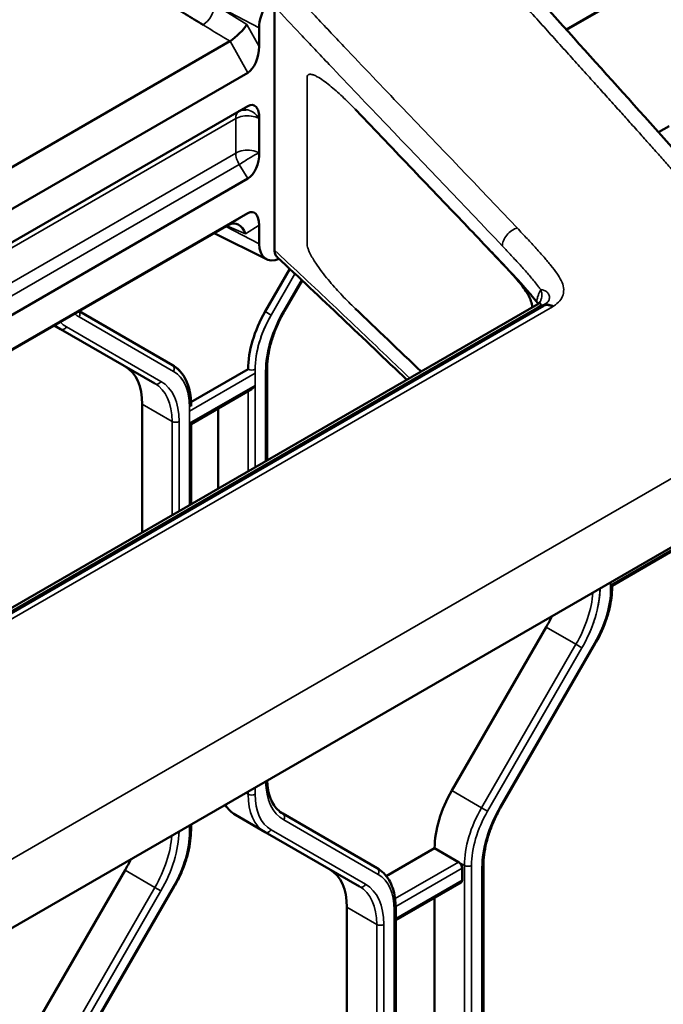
# Model space of a CAD drawing. Header units: millimetres. Extents: x 0 to 14369, y -869 to 2970.
# Tile 524 of 656: x 3753 to 3792, y 1262 to 1322. Entities that reach past the tile are written whole.
import ezdxf

# ---------------------------------------------------------------- set-up
doc = ezdxf.new("R2010")
doc.units = ezdxf.units.MM
doc.header["$LTSCALE"] = 10
doc.layers.add('Sichtbar (ISO)', color=7, linetype='Continuous', lineweight=50)
doc.layers.add('Sichtbar schmal (ISO)', color=7, linetype='Continuous', lineweight=35)

msp = doc.modelspace()

# ---------------------------------------------------------------- linework, layer by layer
at = {"layer": 'Sichtbar (ISO)'}
for p, q in [((3860.674, 1364.031), (3786.09, 1320.97)), ((3859.594, 1363.366), (3786.115, 1320.943)), ((3768.458, 1322.392), (3768.458, 1307.654)), ((3767.532, 1319.941), (3767.532, 1321.068)), ((3742.273, 1306.692), (3765.764, 1320.255)), ((3765.769, 1320.257), (3765.773, 1320.259)), ((3742.16, 1304.096), (3766.852, 1318.352)), ((3731.735, 1296.063), (3766.85, 1316.337)), ((3767.531, 1313.5), (3767.531, 1315.574)), ((3764.996, 1315.267), (3764.996, 1315.266)), ((3792.316, 1315.12), (3791.68, 1314.752)), ((3766.85, 1311.948), (3731.735, 1291.674)), ((3766.851, 1309.862), (3742.672, 1295.903)), ((3742.672, 1295.861), (3765.706, 1309.16)), ((3765.71, 1309.159), (3765.708, 1309.16)), ((3765.945, 1309.306), (3765.945, 1309.306)), ((3767.532, 1308.004), (3767.532, 1309.126)), ((3767.984, 1307.068), (3764.807, 1308.641)), ((3769.385, 1306.486), (3767.896, 1303.907)), ((3769.067, 1303.949), (3770.129, 1305.789)), ((3769.067, 1303.949), (3770.129, 1305.789)), ((3784.386, 1304.363), (3713.072, 1263.19)), ((3714.002, 1263.432), (3784.718, 1304.26)), ((3784.391, 1304.136), (3784.391, 1304.136)), ((3784.705, 1304.252), (3784.726, 1304.267)), ((3762.29, 1300.67), (3756.646, 1303.929)), ((3762.29, 1300.67), (3756.646, 1303.929)), ((3755.146, 1303.063), (3755.522, 1302.846)), ((3755.522, 1302.846), (3755.146, 1303.063)), ((3755.522, 1302.846), (3761.229, 1299.551)), ((3761.229, 1299.551), (3755.522, 1302.846)), ((3766.861, 1300.423), (3763.41, 1298.43)), ((3768.009, 1294.908), (3768.009, 1300.405)), ((3768.009, 1294.908), (3768.009, 1300.405)), ((3763.413, 1297.106), (3767.073, 1299.219)), ((3760.461, 1298.303), (3760.461, 1290.551)), ((3760.461, 1290.551), (3760.461, 1298.303)), ((3763.413, 1298.187), (3763.413, 1298.259)), ((3765.057, 1298.055), (3765.057, 1293.204)), ((3765.057, 1293.204), (3765.057, 1298.055)), ((3763.325, 1297.157), (3763.413, 1297.106)), ((3763.413, 1292.255), (3763.413, 1297.106)), ((3763.413, 1292.255), (3763.413, 1297.106)), ((3711.095, 1242.677), (3798.693, 1293.252)), ((3788.869, 1287.325), (3792.529, 1289.438)), ((3788.869, 1287.253), (3788.869, 1287.325)), ((3779.174, 1274.942), (3784.882, 1284.827)), ((3784.882, 1284.827), (3779.174, 1274.942)), ((3782.148, 1273.943), (3787.855, 1283.828)), ((3782.148, 1273.943), (3787.855, 1283.828)), ((3766.093, 1273.472), (3767.896, 1272.431)), ((3767.896, 1272.431), (3766.093, 1273.472)), ((3774.664, 1270.256), (3768.957, 1273.551)), ((3768.957, 1273.551), (3774.664, 1270.256)), ((3763.413, 1272.556), (3763.413, 1272.883)), ((3763.413, 1272.556), (3763.413, 1272.883)), ((3767.896, 1272.431), (3773.603, 1269.136)), ((3773.603, 1269.136), (3767.896, 1272.431)), ((3775.219, 1269.771), (3778.139, 1271.457)), ((3778.139, 1271.457), (3775.219, 1269.771)), ((3778.139, 1271.457), (3779.589, 1270.621)), ((3779.589, 1270.621), (3778.139, 1271.457)), ((3753.719, 1260.245), (3759.426, 1270.13)), ((3759.426, 1270.13), (3753.719, 1260.245)), ((3779.801, 1269.518), (3779.801, 1270.253)), ((3779.801, 1270.253), (3779.801, 1269.518)), ((3781.091, 1245.711), (3781.091, 1270.399)), ((3781.091, 1245.711), (3781.091, 1270.399)), ((3756.692, 1259.246), (3762.399, 1269.131)), ((3756.692, 1259.246), (3762.399, 1269.131)), ((3775.787, 1267.1), (3779.739, 1269.381)), ((3775.787, 1267.1), (3779.739, 1269.381)), ((3778.139, 1246.98), (3778.139, 1268.457)), ((3778.139, 1268.457), (3778.139, 1246.98)), ((3772.836, 1243.2), (3772.836, 1267.888)), ((3772.836, 1267.888), (3772.836, 1243.2)), ((3775.787, 1243.295), (3775.787, 1267.844)), ((3775.787, 1243.295), (3775.787, 1267.844))]:
    msp.add_line(p, q, dxfattribs=at)
for centre, major_axis, ratio, start_param, end_param in [((3768.947, 1321.885), (-1, -1.732), 0.57735, 3.926991, 5.497787), ((3766.117, 1320.843), (-0.744, -0.714), 0.227787, 0.885438, 2.428206), ((3766.824, 1319.582), (0.267, 1.289), 0.509014, 3.567244, 5.098499), ((3772.836, 1317.598), (-1.375, -2.382), 0.57735, 3.955941, 3.956378), ((3772.836, 1317.598), (-1.375, -2.382), 0.57735, 4.879706, 4.879919), ((3772.836, 1317.598), (1.375, 2.382), 0.57735, 5.131118, 5.131636), ((3766.824, 1315.167), (0.349, 1.227), 0.502411, 5.188757, 6.761005), ((3772.836, 1317.598), (1.375, 2.381), 0.57735, 4.300516, 4.300535), ((3766.824, 1313.088), (0.302, 1.2), 0.533749, 3.619413, 5.189815), ((3777.785, 1313.924), (1, 1.732), 0.57735, 4.775482, 4.77595), ((3766.824, 1308.673), (0.342, 1.246), 0.497489, 5.216478, 6.749652), ((3766.029, 1308.184), (0.079, -1.054), 0.708669, 1.936353, 3.480593), ((3768.947, 1308.821), (-1, -1.732), 0.57735, 5.497787, 6.922899), ((3770.396, 1302.464), (-2.5, -4.33), 0.57735, 4.712389, 5.497787), ((3756.926, 1296.262), (2.5, 4.33), 0.57735, 5.497787, 6.283185), ((3756.926, 1296.262), (2.5, 4.33), 0.57735, 5.497787, 6.283185), ((3767.073, 1299.565), (-0.212, -0.367), 0.57735, 0.785398, 1.570796), ((3782.382, 1286.27), (2.5, 4.33), 0.57735, 4.712389, 4.858464), ((3782.382, 1286.27), (-2.5, -4.33), 0.57735, 1.570796, 1.716871), ((3781.674, 1273.499), (2.5, 4.33), 0.57735, 1.570796, 2.356194), ((3781.674, 1273.499), (-2.5, -4.33), 0.57735, 4.712389, 5.497787), ((3768.593, 1277.802), (-2.5, -4.33), 0.57735, 5.989786, 6.283185), ((3768.593, 1277.802), (-2.5, -4.33), 0.57735, 5.989786, 6.283185), ((3756.926, 1271.574), (2.5, 4.33), 0.57735, 4.712389, 4.858464), ((3756.926, 1271.574), (-2.5, -4.33), 0.57735, 1.570796, 1.716871), ((3769.3, 1265.847), (2.5, 4.33), 0.57735, 5.497787, 6.283185), ((3769.3, 1265.847), (2.5, 4.33), 0.57735, 5.497787, 6.283185), ((3779.589, 1270.376), (0.15, -0.26), 0.57735, 0.785398, 2.356195), ((3779.589, 1270.376), (-0.15, 0.26), 0.57735, 3.926991, 5.497787), ((3779.589, 1269.641), (0.15, -0.26), 0.57735, 0, 0.785398), ((3779.589, 1269.641), (0.15, -0.26), 0.57735, 0, 0.785398)]:
    msp.add_ellipse(centre, major_axis=major_axis, ratio=ratio, start_param=start_param, end_param=end_param, dxfattribs=at)
for points, knots in [([(3779.301, 1328.582), (3782.821, 1324.582), (3786.333, 1320.705), (3791.612, 1314.834), (3793.367, 1312.866), (3795.565, 1310.365), (3796.008, 1309.86), (3796.786, 1308.967), (3797.124, 1308.576), (3797.984, 1307.525), (3798.523, 1306.824), (3799.101, 1305.801), (3799.194, 1305.625), (3799.368, 1305.265), (3799.45, 1305.079), (3799.533, 1304.865), (3799.543, 1304.841), (3799.7, 1304.423), (3799.812, 1304.006), (3800.076, 1302.784), (3800.168, 1301.984), (3800.301, 1300.418), (3800.336, 1299.638), (3800.338, 1298.884)], [0, 0, 0, 0, 2.215011, 2.215011, 3.317394, 3.317394, 3.59599, 3.59599, 3.805034, 3.805034, 4.121298, 4.121298, 4.183923, 4.183923, 4.245427, 4.245427, 4.25324, 4.25324, 4.380044, 4.380044, 4.6342, 4.6342, 4.902628, 4.902628, 4.902628, 4.902628]), ([(3764.139, 1321.246), (3763.962, 1321.354), (3763.786, 1321.463), (3763.61, 1321.572), (3763.434, 1321.681), (3763.258, 1321.79), (3763.082, 1321.899), (3762.73, 1322.117), (3762.379, 1322.335), (3762.028, 1322.554), (3761.502, 1322.882), (3760.976, 1323.21), (3760.452, 1323.539), (3759.928, 1323.868), (3759.404, 1324.198), (3758.882, 1324.529), (3758.359, 1324.859), (3757.838, 1325.19), (3757.318, 1325.522), (3757.057, 1325.688), (3756.798, 1325.854), (3756.538, 1326.02), (3756.278, 1326.186), (3756.019, 1326.352), (3755.759, 1326.518)], [0, 0, 0, 0, 0.0625, 0.0625, 0.0625, 0.125, 0.125, 0.125, 0.25, 0.25, 0.25, 0.4375, 0.4375, 0.4375, 0.625, 0.625, 0.625, 0.8125, 0.8125, 0.8125, 0.90625, 0.90625, 0.90625, 0.9999992, 0.9999992, 0.9999992, 0.9999992]), ([(3773.328, 1316.145), (3774.081, 1315.355), (3774.834, 1314.568), (3775.587, 1313.782), (3776.142, 1313.202), (3776.698, 1312.623), (3777.253, 1312.043), (3777.79, 1311.482), (3778.328, 1310.921), (3778.865, 1310.358), (3778.883, 1310.34), (3778.901, 1310.321), (3778.918, 1310.303), (3779.824, 1309.355), (3780.729, 1308.405), (3781.633, 1307.45), (3781.839, 1307.233), (3782.044, 1307.016), (3782.249, 1306.798), (3782.275, 1306.772), (3782.3, 1306.745), (3782.325, 1306.718), (3782.453, 1306.582), (3782.581, 1306.447), (3782.709, 1306.311), (3782.812, 1306.202), (3782.915, 1306.093), (3783.017, 1305.984), (3783.067, 1305.93), (3783.117, 1305.877), (3783.167, 1305.823), (3783.319, 1305.658), (3783.467, 1305.494), (3783.613, 1305.328), (3783.635, 1305.303), (3783.657, 1305.277), (3783.68, 1305.252), (3783.802, 1305.111), (3783.923, 1304.97), (3784.041, 1304.828), (3784.111, 1304.744), (3784.18, 1304.659), (3784.247, 1304.575), (3784.265, 1304.553), (3784.283, 1304.53), (3784.301, 1304.508)], [0, 0, 0, 0, 0.2040159, 0.2040159, 0.2040159, 0.3544197, 0.3544197, 0.3544197, 0.5, 0.5, 0.5, 0.5048072, 0.5048072, 0.5048072, 0.75, 0.75, 0.75, 0.8056173, 0.8056173, 0.8056173, 0.8125, 0.8125, 0.8125, 0.8470975, 0.8470975, 0.8470975, 0.875, 0.875, 0.875, 0.8888421, 0.8888421, 0.8888421, 0.9309974, 0.9309974, 0.9309974, 0.9375, 0.9375, 0.9375, 0.9732064, 0.9732064, 0.9732064, 0.994403, 0.994403, 0.994403, 0.9999984, 0.9999984, 0.9999984, 0.9999984]), ([(3768.623, 1307.197), (3768.582, 1307.24), (3768.547, 1307.291), (3768.491, 1307.412), (3768.472, 1307.485), (3768.46, 1307.592), (3768.458, 1307.623), (3768.458, 1307.654)], [0.00302349, 0.00302349, 0.00302349, 0.00302349, 0.02604063, 0.02604063, 0.05336233, 0.05336233, 0.06406162, 0.06406162, 0.06406162, 0.06406162]), ([(3784.044, 1304.166), (3784.042, 1304.202), (3784.038, 1304.238), (3784.014, 1304.392), (3783.979, 1304.514), (3783.863, 1304.807), (3783.768, 1304.978), (3783.482, 1305.419), (3783.273, 1305.674), (3782.541, 1306.508), (3781.988, 1307.076), (3781.522, 1307.566), (3781.447, 1307.643), (3781.347, 1307.746), (3781.313, 1307.781), (3781.296, 1307.798), (3781.294, 1307.8), (3781.294, 1307.8)], [0.2357382, 0.2357382, 0.2357382, 0.2357382, 0.2494569, 0.2494569, 0.2935518, 0.2935518, 0.360199, 0.360199, 0.4758175, 0.4758175, 0.7561428, 0.7561428, 0.8154337, 0.8154337, 0.8601536, 0.8601536, 0.8735874, 0.8735874, 0.8735874, 0.8735874]), ([(3784.54, 1304.157), (3784.512, 1304.148), (3784.442, 1304.134), (3784.361, 1304.134), (3784.32, 1304.143)], [0.4171514, 0.4171514, 0.4171514, 0.4171514, 0.6666667, 1, 1, 1, 1]), ([(3785.238, 1304.222), (3785.168, 1304.261), (3785.021, 1304.313), (3784.845, 1304.314), (3784.753, 1304.28), (3784.718, 1304.26)], [0, 0, 0, 0, 0.3333333, 0.6666667, 0.8900918, 0.8900918, 0.8900918, 0.8900918]), ([(3769.067, 1303.949), (3768.932, 1303.717), (3768.809, 1303.478), (3768.586, 1302.995), (3768.486, 1302.75), (3768.315, 1302.262), (3768.242, 1302.018), (3768.126, 1301.538), (3768.082, 1301.301), (3768.024, 1300.841), (3768.009, 1300.618), (3768.009, 1300.405)], [2.3561945, 2.3561945, 2.3561945, 2.3561945, 2.5132741, 2.5132741, 2.6703538, 2.6703538, 2.8274334, 2.8274334, 2.984513, 2.984513, 3.1415927, 3.1415927, 3.1415927, 3.1415927]), ([(3769.067, 1303.949), (3768.932, 1303.717), (3768.809, 1303.478), (3768.586, 1302.995), (3768.486, 1302.75), (3768.315, 1302.262), (3768.242, 1302.018), (3768.126, 1301.538), (3768.082, 1301.301), (3768.024, 1300.841), (3768.009, 1300.618), (3768.009, 1300.405)], [2.3561945, 2.3561945, 2.3561945, 2.3561945, 2.5132741, 2.5132741, 2.6703538, 2.6703538, 2.8274334, 2.8274334, 2.984513, 2.984513, 3.1415927, 3.1415927, 3.1415927, 3.1415927]), ([(3762.29, 1300.67), (3762.436, 1300.586), (3762.571, 1300.481), (3762.812, 1300.237), (3762.918, 1300.098), (3763.099, 1299.792), (3763.175, 1299.625), (3763.295, 1299.268), (3763.339, 1299.079), (3763.398, 1298.681), (3763.413, 1298.474), (3763.413, 1298.259)], [5.4977871, 5.4977871, 5.4977871, 5.4977871, 5.6548668, 5.6548668, 5.8119464, 5.8119464, 5.969026, 5.969026, 6.1261057, 6.1261057, 6.2831853, 6.2831853, 6.2831853, 6.2831853]), ([(3762.29, 1300.67), (3762.44, 1300.584), (3762.577, 1300.476), (3762.823, 1300.225), (3762.93, 1300.081), (3763.113, 1299.765), (3763.188, 1299.593), (3763.306, 1299.225), (3763.349, 1299.029), (3763.401, 1298.642), (3763.413, 1298.454), (3763.413, 1298.259)], [5.4977871, 5.4977871, 5.4977871, 5.4977871, 5.6585239, 5.6585239, 5.8192606, 5.8192606, 5.9799973, 5.9799973, 6.1407341, 6.1407341, 6.2831853, 6.2831853, 6.2831853, 6.2831853]), ([(3788.869, 1287.253), (3788.869, 1287.039), (3788.854, 1286.817), (3788.797, 1286.366), (3788.754, 1286.135), (3788.641, 1285.671), (3788.572, 1285.436), (3788.407, 1284.969), (3788.313, 1284.735), (3788.1, 1284.275), (3787.983, 1284.049), (3787.855, 1283.828)], [0, 0, 0, 0, 0.1570796, 0.1570796, 0.3141593, 0.3141593, 0.4712389, 0.4712389, 0.6283185, 0.6283185, 0.7853982, 0.7853982, 0.7853982, 0.7853982]), ([(3788.869, 1287.253), (3788.869, 1287.058), (3788.857, 1286.857), (3788.806, 1286.422), (3788.764, 1286.187), (3788.653, 1285.712), (3788.583, 1285.473), (3788.418, 1284.995), (3788.322, 1284.756), (3788.106, 1284.286), (3787.986, 1284.054), (3787.855, 1283.828)], [6.2831853, 6.2831853, 6.2831853, 6.2831853, 6.4262655, 6.4262655, 6.586845, 6.586845, 6.7474245, 6.7474245, 6.908004, 6.908004, 7.0685835, 7.0685835, 7.0685835, 7.0685835]), ([(3768.013, 1275.539), (3768.018, 1275.39), (3768.032, 1275.247), (3768.08, 1274.921), (3768.122, 1274.744), (3768.231, 1274.419), (3768.298, 1274.272), (3768.453, 1274.011), (3768.541, 1273.896), (3768.735, 1273.699), (3768.842, 1273.617), (3768.957, 1273.551)], [3.1860935, 3.1860935, 3.1860935, 3.1860935, 3.2986723, 3.2986723, 3.4557519, 3.4557519, 3.6128316, 3.6128316, 3.7699112, 3.7699112, 3.9269908, 3.9269908, 3.9269908, 3.9269908]), ([(3768.013, 1275.539), (3768.018, 1275.39), (3768.032, 1275.247), (3768.08, 1274.921), (3768.122, 1274.744), (3768.231, 1274.419), (3768.298, 1274.272), (3768.453, 1274.011), (3768.541, 1273.896), (3768.735, 1273.699), (3768.842, 1273.617), (3768.957, 1273.551)], [3.1860935, 3.1860935, 3.1860935, 3.1860935, 3.2986723, 3.2986723, 3.4557519, 3.4557519, 3.6128316, 3.6128316, 3.7699112, 3.7699112, 3.9269908, 3.9269908, 3.9269908, 3.9269908]), ([(3782.148, 1273.943), (3782.014, 1273.71), (3781.89, 1273.472), (3781.667, 1272.989), (3781.568, 1272.744), (3781.396, 1272.256), (3781.324, 1272.012), (3781.207, 1271.531), (3781.164, 1271.295), (3781.105, 1270.835), (3781.091, 1270.612), (3781.091, 1270.399)], [2.3561945, 2.3561945, 2.3561945, 2.3561945, 2.5132741, 2.5132741, 2.6703538, 2.6703538, 2.8274334, 2.8274334, 2.984513, 2.984513, 3.1415927, 3.1415927, 3.1415927, 3.1415927]), ([(3782.148, 1273.943), (3782.014, 1273.71), (3781.89, 1273.472), (3781.667, 1272.989), (3781.568, 1272.744), (3781.396, 1272.256), (3781.324, 1272.012), (3781.207, 1271.531), (3781.164, 1271.295), (3781.105, 1270.835), (3781.091, 1270.612), (3781.091, 1270.399)], [2.3561945, 2.3561945, 2.3561945, 2.3561945, 2.5132741, 2.5132741, 2.6703538, 2.6703538, 2.8274334, 2.8274334, 2.984513, 2.984513, 3.1415927, 3.1415927, 3.1415927, 3.1415927]), ([(3763.413, 1272.556), (3763.413, 1272.342), (3763.398, 1272.12), (3763.341, 1271.669), (3763.298, 1271.438), (3763.186, 1270.974), (3763.116, 1270.739), (3762.951, 1270.272), (3762.857, 1270.039), (3762.644, 1269.579), (3762.527, 1269.352), (3762.399, 1269.131)], [0, 0, 0, 0, 0.1570796, 0.1570796, 0.3141593, 0.3141593, 0.4712389, 0.4712389, 0.6283185, 0.6283185, 0.7853982, 0.7853982, 0.7853982, 0.7853982]), ([(3763.413, 1272.556), (3763.413, 1272.342), (3763.398, 1272.12), (3763.341, 1271.669), (3763.298, 1271.438), (3763.186, 1270.974), (3763.116, 1270.739), (3762.951, 1270.272), (3762.857, 1270.039), (3762.644, 1269.579), (3762.527, 1269.352), (3762.399, 1269.131)], [0, 0, 0, 0, 0.1570796, 0.1570796, 0.3141593, 0.3141593, 0.4712389, 0.4712389, 0.6283185, 0.6283185, 0.7853982, 0.7853982, 0.7853982, 0.7853982]), ([(3774.664, 1270.256), (3774.811, 1270.171), (3774.945, 1270.067), (3775.186, 1269.823), (3775.293, 1269.683), (3775.474, 1269.377), (3775.549, 1269.21), (3775.669, 1268.854), (3775.714, 1268.664), (3775.773, 1268.267), (3775.787, 1268.059), (3775.787, 1267.844)], [5.4977871, 5.4977871, 5.4977871, 5.4977871, 5.6548668, 5.6548668, 5.8119464, 5.8119464, 5.969026, 5.969026, 6.1261057, 6.1261057, 6.2831853, 6.2831853, 6.2831853, 6.2831853]), ([(3774.664, 1270.256), (3774.811, 1270.171), (3774.945, 1270.067), (3775.186, 1269.823), (3775.293, 1269.683), (3775.474, 1269.377), (3775.549, 1269.21), (3775.669, 1268.854), (3775.714, 1268.664), (3775.773, 1268.267), (3775.787, 1268.059), (3775.787, 1267.844)], [5.4977871, 5.4977871, 5.4977871, 5.4977871, 5.6548668, 5.6548668, 5.8119464, 5.8119464, 5.969026, 5.969026, 6.1261057, 6.1261057, 6.2831853, 6.2831853, 6.2831853, 6.2831853])]:
    msp.add_open_spline(points, degree=3, knots=knots, dxfattribs=at)
for points in [[(3766.311, 1316.026), (3766.427, 1316.092), (3766.578, 1316.128), (3766.726, 1316.117)], [(3776.459, 1299.779), (3773.851, 1302.269), (3771.245, 1304.757), (3768.639, 1307.181)], [(3777.322, 1300.285), (3775.99, 1301.558), (3774.659, 1302.833), (3773.328, 1304.1)], [(3784.375, 1304.42), (3784.355, 1304.45), (3784.331, 1304.48), (3784.301, 1304.508)], [(3784.401, 1304.372), (3784.393, 1304.389), (3784.385, 1304.405), (3784.375, 1304.42)], [(3784.387, 1304.364), (3784.437, 1304.393), (3784.477, 1304.43), (3784.515, 1304.498)], [(3784.726, 1304.267), (3784.726, 1304.267), (3784.727, 1304.267), (3784.727, 1304.267)], [(3784.732, 1304.271), (3784.787, 1304.309), (3784.833, 1304.342), (3784.863, 1304.368)]]:
    msp.add_open_spline(points, degree=3, dxfattribs=at)
at = {"layer": 'Sichtbar schmal (ISO)'}
for p, q in [((3767.532, 1321.068), (3764.869, 1322.453)), ((3766.787, 1321.272), (3764.869, 1322.453)), ((3768.485, 1307.596), (3768.485, 1322.334)), ((3767.532, 1319.941), (3766.787, 1321.272)), ((3765.051, 1320.689), (3765.051, 1320.689)), ((3766.852, 1318.352), (3765.78, 1320.264)), ((3770.436, 1318.052), (3770.436, 1307.977)), ((3730.528, 1295.028), (3766.117, 1315.575)), ((3765.051, 1315.298), (3765.051, 1315.298)), ((3766.117, 1315.575), (3766.117, 1313.496)), ((3767.532, 1315.574), (3767.493, 1315.595)), ((3764.704, 1315.097), (3764.704, 1315.097)), ((3766.117, 1313.496), (3730.528, 1292.949)), ((3730.735, 1292.252), (3766.324, 1312.799)), ((3766.324, 1312.799), (3766.85, 1311.948)), ((3766.851, 1309.862), (3765.711, 1309.159)), ((3765.518, 1309.051), (3767.532, 1308.004)), ((3765.581, 1309.087), (3766.698, 1308.613)), ((3767.532, 1309.126), (3766.698, 1308.613)), ((3769.385, 1306.486), (3767.896, 1303.907)), ((3769.698, 1306.193), (3768.258, 1303.698)), ((3768.258, 1303.698), (3769.698, 1306.193)), ((3769.019, 1303.977), (3770.088, 1305.828)), ((3770.088, 1305.828), (3769.019, 1303.977)), ((3713.645, 1263.339), (3784.32, 1304.143)), ((3785.275, 1304.201), (3714.505, 1263.342)), ((3769.019, 1303.977), (3769.067, 1303.949)), ((3769.067, 1303.949), (3769.019, 1303.977)), ((3762.352, 1300.288), (3756.645, 1303.583)), ((3756.645, 1303.583), (3762.352, 1300.288)), ((3767.896, 1303.907), (3768.258, 1303.698)), ((3768.258, 1303.698), (3767.896, 1303.907)), ((3755.884, 1302.983), (3761.591, 1299.688)), ((3761.591, 1299.688), (3755.884, 1302.983)), ((3767.285, 1294.49), (3767.285, 1300.423)), ((3767.292, 1300.182), (3763.318, 1297.888)), ((3767.921, 1300.283), (3767.921, 1294.858)), ((3767.921, 1294.858), (3767.921, 1300.283)), ((3763.325, 1297.157), (3767.285, 1299.443)), ((3767.285, 1299.443), (3767.285, 1294.49)), ((3766.861, 1299.097), (3766.861, 1294.245)), ((3766.861, 1294.245), (3766.861, 1299.097)), ((3799.752, 1298.029), (3712.685, 1247.761)), ((3760.461, 1298.303), (3762.264, 1297.262)), ((3762.264, 1297.262), (3760.461, 1298.303)), ((3763.325, 1298.137), (3763.325, 1292.204)), ((3762.264, 1297.262), (3762.264, 1291.592)), ((3762.264, 1291.592), (3762.264, 1297.262)), ((3762.689, 1291.836), (3762.689, 1297.262)), ((3762.689, 1297.262), (3762.689, 1291.836)), ((3763.325, 1292.204), (3763.325, 1297.157)), ((3788.774, 1287.372), (3792.741, 1289.662)), ((3788.781, 1287.529), (3788.781, 1287.131)), ((3784.882, 1284.827), (3786.685, 1283.786)), ((3786.685, 1283.786), (3784.882, 1284.827)), ((3786.685, 1283.786), (3780.978, 1273.901)), ((3780.978, 1273.901), (3786.685, 1283.786)), ((3782.1, 1273.97), (3787.808, 1283.855)), ((3787.808, 1283.855), (3782.1, 1273.97)), ((3787.047, 1283.577), (3786.685, 1283.786)), ((3786.685, 1283.786), (3787.047, 1283.577)), ((3787.855, 1283.828), (3787.808, 1283.855)), ((3787.808, 1283.855), (3787.855, 1283.828)), ((3787.047, 1283.577), (3781.34, 1273.692)), ((3781.34, 1273.692), (3787.047, 1283.577)), ((3766.861, 1274.72), (3766.728, 1274.797)), ((3766.728, 1274.797), (3766.861, 1274.72)), ((3766.861, 1274.874), (3766.861, 1274.72)), ((3766.861, 1274.72), (3766.861, 1274.874)), ((3767.285, 1274.72), (3767.285, 1275.119)), ((3767.285, 1275.119), (3767.285, 1274.72)), ((3780.978, 1273.901), (3779.174, 1274.942)), ((3779.174, 1274.942), (3780.978, 1273.901)), ((3780.978, 1273.901), (3781.34, 1273.692)), ((3781.34, 1273.692), (3780.978, 1273.901)), ((3782.1, 1273.97), (3782.148, 1273.943)), ((3782.148, 1273.943), (3782.1, 1273.97)), ((3774.726, 1269.874), (3769.019, 1273.169)), ((3769.019, 1273.169), (3774.726, 1269.874)), ((3763.325, 1272.832), (3763.325, 1272.434)), ((3763.325, 1272.434), (3763.325, 1272.832)), ((3768.258, 1272.569), (3773.965, 1269.274)), ((3773.965, 1269.274), (3768.258, 1272.569)), ((3759.426, 1270.13), (3761.229, 1269.089)), ((3761.229, 1269.089), (3759.426, 1270.13)), ((3779.589, 1270.621), (3775.752, 1268.405)), ((3775.752, 1268.405), (3779.589, 1270.621)), ((3775.786, 1267.936), (3779.801, 1270.253)), ((3779.801, 1270.253), (3775.786, 1267.936)), ((3779.589, 1270.621), (3779.942, 1270.416)), ((3779.942, 1270.416), (3779.589, 1270.621)), ((3779.942, 1270.416), (3779.942, 1245.939)), ((3779.942, 1245.939), (3779.942, 1270.416)), ((3780.366, 1244.714), (3780.366, 1270.416)), ((3780.366, 1270.416), (3780.366, 1245.694)), ((3781.003, 1270.277), (3781.003, 1245.589)), ((3781.003, 1245.589), (3781.003, 1270.277)), ((3779.801, 1269.518), (3775.787, 1267.201)), ((3775.787, 1267.201), (3779.801, 1269.518)), ((3761.229, 1269.089), (3755.522, 1259.204)), ((3755.522, 1259.204), (3761.229, 1269.089)), ((3761.591, 1268.88), (3755.884, 1258.995)), ((3755.884, 1258.995), (3761.591, 1268.88)), ((3756.645, 1259.273), (3762.352, 1269.158)), ((3762.352, 1269.158), (3756.645, 1259.273)), ((3761.591, 1268.88), (3761.229, 1269.089)), ((3761.229, 1269.089), (3761.591, 1268.88)), ((3762.399, 1269.131), (3762.352, 1269.158)), ((3762.352, 1269.158), (3762.399, 1269.131)), ((3772.836, 1267.888), (3774.639, 1266.847)), ((3774.639, 1266.847), (3772.836, 1267.888)), ((3775.699, 1267.722), (3775.699, 1242.019)), ((3775.699, 1242.999), (3775.699, 1267.722)), ((3774.639, 1266.847), (3774.639, 1242.159)), ((3774.639, 1242.159), (3774.639, 1266.847)), ((3775.063, 1242.159), (3775.063, 1266.847)), ((3775.063, 1266.847), (3775.063, 1242.159))]:
    msp.add_line(p, q, dxfattribs=at)
for centre, major_axis, ratio, start_param, end_param in [((3764.2, 1322.024), (-0.524, -0.851), 0.494019, 0.802921, 2.369117), ((3766.825, 1315.167), (-0.5, 0.867), 0.57735, 0.026973, 0.785377), ((3766.824, 1313.088), (-0.5, 0.866), 0.57735, 0.785398, 1.570796), ((3768.658, 1307.654), (-0.2, 0), 0.57735, 0, 0.523379), ((3771.669, 1302.447), (2.65, 4.59), 0.57735, 1.570796, 2.356194), ((3771.669, 1302.447), (-2.65, -4.59), 0.57735, 4.712389, 5.497787), ((3785.237, 1303.37), (0.532, -0.884), 0.602167, 2.306469, 2.355627), ((3759.295, 1308.173), (-2.65, -4.59), 0.57735, 6.176015, 6.283185), ((3759.295, 1308.173), (-2.65, -4.59), 0.57735, 6.176015, 6.283185), ((3756.432, 1303.706), (0.15, 0.26), 0.816497, 4.712389, 6.007244), ((3756.432, 1303.706), (0.15, 0.26), 0.816497, 4.712389, 6.007244), ((3770.396, 1302.464), (-2.5, -4.33), 0.57735, 4.712389, 5.497787), ((3770.608, 1302.341), (-2.35, -4.07), 0.57735, 4.712389, 5.56166), ((3770.608, 1302.341), (-2.35, -4.07), 0.57735, 4.712389, 5.497787), ((3758.022, 1307.176), (-2.5, -4.33), 0.57735, 6.142282, 6.283185), ((3758.022, 1307.176), (-2.5, -4.33), 0.57735, 6.142282, 6.283185), ((3758.234, 1307.053), (-2.35, -4.07), 0.57735, 6.110775, 6.283185), ((3758.234, 1307.053), (-2.35, -4.07), 0.57735, 6.110775, 6.283185), ((3755.672, 1303.105), (-0.15, -0.26), 0.816497, 0, 1.570796), ((3755.672, 1303.105), (-0.15, -0.26), 0.816497, 0, 1.570796), ((3762.14, 1300.411), (0.15, 0.26), 0.816497, 4.712389, 6.283185), ((3762.14, 1300.411), (0.15, 0.26), 0.816497, 4.712389, 6.283185), ((3767.073, 1300.545), (0.3, 0), 0.57735, 3.926991, 5.497787), ((3767.709, 1300.405), (0.3, 0), 0.57735, 5.497787, 6.283185), ((3767.709, 1300.405), (0.3, 0), 0.57735, 5.497787, 6.283185), ((3760.002, 1296.218), (2.35, 4.07), 0.57735, 5.497787, 6.283185), ((3760.002, 1296.218), (2.35, 4.07), 0.57735, 5.433914, 6.283185), ((3761.379, 1299.81), (-0.15, -0.26), 0.816497, 0, 1.570796), ((3761.379, 1299.81), (-0.15, -0.26), 0.816497, 0, 1.570796), ((3758.729, 1295.221), (2.5, 4.33), 0.57735, 5.497787, 6.283185), ((3758.729, 1295.221), (2.5, 4.33), 0.57735, 5.497787, 6.283185), ((3758.941, 1295.098), (2.65, 4.59), 0.57735, 5.497787, 6.283185), ((3758.941, 1295.098), (2.65, 4.59), 0.57735, 5.497787, 6.283185), ((3763.113, 1298.259), (0.3, 0), 0.57735, 5.497787, 6.283185), ((3762.477, 1297.384), (0.3, 0), 0.57735, 3.926991, 5.497787), ((3762.477, 1297.384), (-0.3, 0), 0.57735, 0.785398, 2.356194), ((3785.458, 1285.212), (2.35, 4.07), 0.57735, 4.712389, 5.56166), ((3784.185, 1285.229), (-2.5, -4.33), 0.57735, 1.570796, 2.269433), ((3784.185, 1285.229), (2.5, 4.33), 0.57735, 4.712389, 5.411026), ((3784.397, 1285.107), (-2.65, -4.59), 0.57735, 1.570796, 2.331048), ((3785.458, 1285.212), (2.35, 4.07), 0.57735, 4.712389, 5.497787), ((3788.569, 1287.253), (0.3, 0), 0.57735, 5.497787, 6.283185), ((3771.669, 1277.759), (-2.65, -4.59), 0.57735, 5.522934, 6.283185), ((3771.669, 1277.759), (-2.65, -4.59), 0.57735, 5.522934, 6.283185), ((3767.073, 1274.843), (-0.3, 0), 0.57735, 0.785398, 2.356194), ((3770.396, 1276.761), (-2.5, -4.33), 0.57735, 5.497787, 6.283185), ((3767.073, 1274.843), (0.3, 0), 0.57735, 3.926991, 5.497787), ((3770.396, 1276.761), (-2.5, -4.33), 0.57735, 5.497787, 6.283185), ((3770.608, 1276.639), (-2.35, -4.07), 0.57735, 5.497787, 6.283185), ((3770.608, 1276.639), (-2.35, -4.07), 0.57735, 5.497787, 6.283185), ((3783.478, 1272.458), (-2.5, -4.33), 0.57735, 4.712389, 5.497787), ((3783.478, 1272.458), (2.5, 4.33), 0.57735, 1.570796, 2.356194), ((3783.69, 1272.335), (-2.35, -4.07), 0.57735, 4.712389, 5.497787), ((3783.69, 1272.335), (2.35, 4.07), 0.57735, 1.570796, 2.356194), ((3784.75, 1272.44), (2.65, 4.59), 0.57735, 1.570796, 2.356194), ((3784.75, 1272.44), (-2.65, -4.59), 0.57735, 4.712389, 5.497787), ((3768.807, 1273.291), (0.15, 0.26), 0.816497, 4.712389, 6.283185), ((3768.807, 1273.291), (0.15, 0.26), 0.816497, 4.712389, 6.283185), ((3758.941, 1270.41), (-2.65, -4.59), 0.57735, 1.570796, 2.331048), ((3758.941, 1270.41), (2.65, 4.59), 0.57735, 4.712389, 5.472641), ((3760.002, 1270.515), (2.35, 4.07), 0.57735, 4.712389, 5.497787), ((3760.002, 1270.515), (-2.35, -4.07), 0.57735, 1.570796, 2.356194), ((3763.113, 1272.556), (0.3, 0), 0.57735, 5.497787, 6.283185), ((3763.113, 1272.556), (0.3, 0), 0.57735, 5.497787, 6.283185), ((3768.046, 1272.691), (-0.15, -0.26), 0.816497, 0, 1.570796), ((3768.046, 1272.691), (-0.15, -0.26), 0.816497, 0, 1.570796), ((3758.729, 1270.533), (-2.5, -4.33), 0.57735, 1.570796, 2.269433), ((3758.729, 1270.533), (2.5, 4.33), 0.57735, 4.712389, 5.411026), ((3774.514, 1269.996), (0.15, 0.26), 0.816497, 4.712389, 6.283185), ((3774.514, 1269.996), (0.15, 0.26), 0.816497, 4.712389, 6.283185), ((3780.154, 1270.539), (0.3, 0), 0.57735, 3.926991, 5.497787), ((3780.154, 1270.539), (-0.3, 0), 0.57735, 0.785398, 2.356194), ((3780.791, 1270.399), (0.3, 0), 0.57735, 5.497787, 6.283185), ((3780.791, 1270.399), (0.3, 0), 0.57735, 5.497787, 6.283185), ((3772.376, 1265.803), (2.35, 4.07), 0.57735, 5.497787, 6.283185), ((3772.376, 1265.803), (2.35, 4.07), 0.57735, 5.497787, 6.283185), ((3773.753, 1269.396), (-0.15, -0.26), 0.816497, 0, 1.570796), ((3773.753, 1269.396), (-0.15, -0.26), 0.816497, 0, 1.570796), ((3771.103, 1264.806), (2.5, 4.33), 0.57735, 5.497787, 6.283185), ((3771.103, 1264.806), (2.5, 4.33), 0.57735, 5.497787, 6.283185), ((3771.315, 1264.684), (2.65, 4.59), 0.57735, 5.497787, 6.283185), ((3771.315, 1264.684), (2.65, 4.59), 0.57735, 5.497787, 6.283185), ((3775.487, 1267.844), (0.3, 0), 0.57735, 5.497787, 6.283185), ((3775.487, 1267.844), (0.3, 0), 0.57735, 5.497787, 6.283185), ((3774.851, 1266.97), (0.3, 0), 0.57735, 3.926991, 5.497787), ((3774.851, 1266.97), (-0.3, 0), 0.57735, 0.785398, 2.356194)]:
    msp.add_ellipse(centre, major_axis=major_axis, ratio=ratio, start_param=start_param, end_param=end_param, dxfattribs=at)
for points in [[(3799.752, 1298.069), (3799.752, 1298.287), (3799.745, 1298.731), (3799.715, 1299.443), (3799.68, 1299.992), (3799.625, 1300.651), (3799.576, 1301.128), (3799.497, 1301.742), (3799.429, 1302.17), (3799.329, 1302.701), (3799.216, 1303.207), (3799.015, 1303.867), (3798.834, 1304.352), (3798.605, 1304.878), (3798.239, 1305.512), (3797.997, 1305.907), (3797.554, 1306.562), (3797.236, 1306.987), (3796.812, 1307.535), (3796.466, 1307.955), (3796.05, 1308.447), (3795.714, 1308.833), (3795.227, 1309.386), (3794.824, 1309.845), (3794.341, 1310.397), (3793.901, 1310.897), (3793.367, 1311.504), (3792.881, 1312.053), (3792.294, 1312.717), (3791.756, 1313.322), (3791.122, 1314.033), (3790.538, 1314.688), (3789.854, 1315.452), (3789.223, 1316.155), (3788.482, 1316.979), (3787.801, 1317.736), (3786.993, 1318.632), (3786.254, 1319.451), (3785.369, 1320.432), (3784.562, 1321.328), (3783.595, 1322.402), (3782.713, 1323.386), (3781.657, 1324.566), (3780.69, 1325.651), (3779.547, 1326.942), (3778.819, 1327.768), (3778.45, 1328.188)], [(3783.124, 1308.966), (3783.339, 1308.74), (3783.747, 1308.308), (3784.295, 1307.722), (3784.769, 1307.181), (3785.182, 1306.684), (3785.542, 1306.223), (3785.816, 1305.782), (3785.961, 1305.344), (3785.937, 1304.92), (3785.726, 1304.543), (3785.481, 1304.334), (3785.33, 1304.239)], [(3784.974, 1304.478), (3785.021, 1304.537), (3785.091, 1304.671), (3785.087, 1304.882), (3784.97, 1305.074), (3784.771, 1305.203), (3784.621, 1305.227), (3784.56, 1305.224)], [(3785.33, 1304.239), (3785.324, 1304.235), (3785.312, 1304.226), (3785.294, 1304.214), (3785.281, 1304.205), (3785.275, 1304.201)]]:
    msp.add_open_spline(points, degree=3, dxfattribs=at)
for points, knots in [([(3769.666, 1323.117), (3770.083, 1322.671), (3771.078, 1321.608), (3773.235, 1319.323), (3777.3, 1315.065), (3780.793, 1311.432), (3783.124, 1308.966)], [0, 0, 0, 0, 0.092953, 0.222531, 0.481687, 1, 1, 1, 1]), ([(3782.232, 1307.877), (3779.906, 1310.339), (3776.417, 1313.97), (3772.346, 1318.232), (3770.09, 1320.62), (3768.997, 1321.787), (3768.485, 1322.334)], [0, 0, 0, 0, 0.5075952, 0.7613928, 0.8882916, 1, 1, 1, 1]), ([(3764.139, 1321.246), (3764.32, 1321.134), (3764.501, 1321.023), (3764.683, 1320.913), (3764.865, 1320.802), (3765.048, 1320.692), (3765.229, 1320.581), (3765.409, 1320.472), (3765.587, 1320.363), (3765.773, 1320.259)], [0, 0, 0, 0, 0.3333333, 0.3333333, 0.3333333, 0.6666667, 0.6666667, 0.6666667, 0.9962568, 0.9962568, 0.9962568, 0.9962568]), ([(3770.436, 1318.052), (3770.436, 1318.106), (3770.446, 1318.147), (3770.462, 1318.177), (3770.478, 1318.207), (3770.5, 1318.226), (3770.524, 1318.238), (3770.548, 1318.251), (3770.574, 1318.256), (3770.601, 1318.258), (3770.628, 1318.259), (3770.656, 1318.257), (3770.685, 1318.252), (3770.742, 1318.242), (3770.802, 1318.223), (3770.862, 1318.198), (3770.923, 1318.173), (3770.984, 1318.142), (3771.046, 1318.107), (3771.17, 1318.039), (3771.295, 1317.958), (3771.421, 1317.869), (3771.546, 1317.78), (3771.672, 1317.683), (3771.799, 1317.58), (3772.052, 1317.376), (3772.308, 1317.148), (3772.563, 1316.907), (3772.819, 1316.666), (3773.074, 1316.412), (3773.328, 1316.145)], [0, 0, 0, 0, 0.03125, 0.03125, 0.03125, 0.0625, 0.0625, 0.0625, 0.09375, 0.09375, 0.09375, 0.125, 0.125, 0.125, 0.1875, 0.1875, 0.1875, 0.25, 0.25, 0.25, 0.375, 0.375, 0.375, 0.5, 0.5, 0.5, 0.75, 0.75, 0.75, 1, 1, 1, 1]), ([(3766.726, 1316.117), (3766.876, 1316.106), (3767.024, 1316.049), (3767.163, 1315.956), (3767.305, 1315.861), (3767.439, 1315.726), (3767.532, 1315.574)], [0.3295012, 0.3295012, 0.3295012, 0.3295012, 0.6612569, 0.6612569, 0.6612569, 0.9999998, 0.9999998, 0.9999998, 0.9999998]), ([(3767.493, 1315.595), (3767.365, 1315.662), (3767.209, 1315.708), (3767.049, 1315.73), (3766.881, 1315.752), (3766.71, 1315.749), (3766.549, 1315.722), (3766.387, 1315.695), (3766.236, 1315.644), (3766.117, 1315.575)], [0, 0, 0, 0, 0.322482, 0.322482, 0.322482, 0.661241, 0.661241, 0.661241, 0.9999998, 0.9999998, 0.9999998, 0.9999998]), ([(3766.117, 1313.496), (3766.241, 1313.567), (3766.397, 1313.619), (3766.565, 1313.645), (3766.734, 1313.671), (3766.915, 1313.671), (3767.083, 1313.645), (3767.254, 1313.619), (3767.413, 1313.566), (3767.531, 1313.5)], [0, 0, 0, 0, 0.3312544, 0.3312544, 0.3312544, 0.6625088, 0.6625088, 0.6625088, 0.9999999, 0.9999999, 0.9999999, 0.9999999]), ([(3767.531, 1313.5), (3767.485, 1313.485), (3767.425, 1313.465), (3767.363, 1313.434), (3767.301, 1313.404), (3767.238, 1313.363), (3767.162, 1313.317), (3767.087, 1313.271), (3766.999, 1313.219), (3766.906, 1313.162), (3766.813, 1313.106), (3766.715, 1313.045), (3766.616, 1312.983), (3766.516, 1312.921), (3766.416, 1312.857), (3766.324, 1312.799)], [0, 0, 0, 0, 0.2, 0.2, 0.2, 0.4, 0.4, 0.4, 0.6, 0.6, 0.6, 0.8, 0.8, 0.8, 1, 1, 1, 1]), ([(3782.232, 1307.877), (3782.234, 1307.971), (3782.255, 1308.079), (3782.3, 1308.192), (3782.345, 1308.305), (3782.414, 1308.423), (3782.501, 1308.529), (3782.589, 1308.635), (3782.694, 1308.731), (3782.802, 1308.805), (3782.91, 1308.879), (3783.022, 1308.933), (3783.124, 1308.966)], [0, 0, 0, 0, 0.249938, 0.249938, 0.249938, 0.49996, 0.49996, 0.49996, 0.749982, 0.749982, 0.749982, 1, 1, 1, 1]), ([(3768.485, 1307.596), (3768.997, 1307.12), (3769.508, 1306.643), (3770.02, 1306.164), (3770.602, 1305.62), (3771.183, 1305.072), (3771.764, 1304.522), (3772.927, 1303.423), (3774.09, 1302.314), (3775.253, 1301.203), (3775.713, 1300.765), (3776.172, 1300.325), (3776.631, 1299.886)], [0.0000001, 0.0000001, 0.0000001, 0.0000001, 0.1117085, 0.1117085, 0.1117085, 0.2386073, 0.2386073, 0.2386073, 0.4924049, 0.4924049, 0.4924049, 0.5926227, 0.5926227, 0.5926227, 0.5926227]), ([(3768.485, 1307.596), (3768.486, 1307.491), (3768.505, 1307.397), (3768.541, 1307.319), (3768.543, 1307.315), (3768.545, 1307.31), (3768.548, 1307.305), (3768.568, 1307.265), (3768.593, 1307.229), (3768.621, 1307.199), (3768.627, 1307.193), (3768.633, 1307.187), (3768.639, 1307.181)], [0.0000204, 0.0000204, 0.0000204, 0.0000204, 0.2349375, 0.2349375, 0.2349375, 0.25, 0.25, 0.25, 0.375, 0.375, 0.375, 0.4006835, 0.4006835, 0.4006835, 0.4006835]), ([(3773.328, 1304.1), (3773.072, 1304.343), (3772.816, 1304.599), (3772.561, 1304.869), (3772.305, 1305.139), (3772.05, 1305.423), (3771.796, 1305.726), (3771.669, 1305.877), (3771.542, 1306.033), (3771.416, 1306.196), (3771.291, 1306.359), (3771.165, 1306.528), (3771.042, 1306.707), (3770.918, 1306.885), (3770.797, 1307.073), (3770.682, 1307.283), (3770.654, 1307.336), (3770.626, 1307.39), (3770.599, 1307.445), (3770.572, 1307.501), (3770.546, 1307.558), (3770.523, 1307.617), (3770.499, 1307.677), (3770.477, 1307.74), (3770.462, 1307.801), (3770.446, 1307.863), (3770.436, 1307.923), (3770.436, 1307.977)], [0, 0, 0, 0, 0.25, 0.25, 0.25, 0.5, 0.5, 0.5, 0.625, 0.625, 0.625, 0.75, 0.75, 0.75, 0.875, 0.875, 0.875, 0.90625, 0.90625, 0.90625, 0.9375, 0.9375, 0.9375, 0.96875, 0.96875, 0.96875, 1, 1, 1, 1]), ([(3784.388, 1305.455), (3784.358, 1305.494), (3784.328, 1305.533), (3784.297, 1305.572), (3784.22, 1305.669), (3784.142, 1305.765), (3784.062, 1305.862), (3783.981, 1305.959), (3783.9, 1306.056), (3783.817, 1306.152), (3783.651, 1306.345), (3783.482, 1306.537), (3783.309, 1306.728), (3783.135, 1306.918), (3782.957, 1307.108), (3782.777, 1307.299), (3782.596, 1307.491), (3782.413, 1307.685), (3782.232, 1307.877)], [0.0882721, 0.0882721, 0.0882721, 0.0882721, 0.1318938, 0.1318938, 0.1318938, 0.240407, 0.240407, 0.240407, 0.3489203, 0.3489203, 0.3489203, 0.5659469, 0.5659469, 0.5659469, 0.7829734, 0.7829734, 0.7829734, 1, 1, 1, 1]), ([(3784.387, 1304.831), (3784.395, 1304.856), (3784.423, 1304.944), (3784.477, 1305.084), (3784.531, 1305.182), (3784.56, 1305.224)], [-0.0008373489, -0.0008373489, -0.0008373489, -0.0008373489, -0.0007005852, -0.0003502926, -0.0000000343, -0.0000000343, -0.0000000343, -0.0000000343]), ([(3784.56, 1305.224), (3784.546, 1305.244), (3784.532, 1305.264), (3784.517, 1305.284), (3784.476, 1305.34), (3784.433, 1305.397), (3784.388, 1305.455)], [0, 0, 0, 0, 0.02338048, 0.02338048, 0.02338048, 0.08827208, 0.08827208, 0.08827208, 0.08827208]), ([(3784.515, 1304.498), (3784.543, 1304.548), (3784.566, 1304.601), (3784.584, 1304.656), (3784.612, 1304.749), (3784.624, 1304.847), (3784.619, 1304.944), (3784.615, 1305.041), (3784.593, 1305.136), (3784.56, 1305.224)], [0.3514853, 0.3514853, 0.3514853, 0.3514853, 0.5, 0.5, 0.5, 0.75, 0.75, 0.75, 0.9999871, 0.9999871, 0.9999871, 0.9999871]), ([(3784.301, 1304.508), (3784.317, 1304.577), (3784.345, 1304.687), (3784.375, 1304.792), (3784.387, 1304.831)], [-0.0013928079, -0.0013928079, -0.0013928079, -0.0013928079, -0.0010508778, -0.0008373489, -0.0008373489, -0.0008373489, -0.0008373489]), ([(3784.502, 1304.27), (3784.499, 1304.268), (3784.497, 1304.265), (3784.494, 1304.263), (3784.491, 1304.261), (3784.488, 1304.258), (3784.485, 1304.256), (3784.482, 1304.253), (3784.479, 1304.251), (3784.476, 1304.249), (3784.473, 1304.246), (3784.47, 1304.244), (3784.467, 1304.241), (3784.461, 1304.237), (3784.456, 1304.233), (3784.45, 1304.229), (3784.442, 1304.224), (3784.434, 1304.218), (3784.425, 1304.212), (3784.413, 1304.204), (3784.401, 1304.195), (3784.388, 1304.187), (3784.386, 1304.185), (3784.383, 1304.184), (3784.381, 1304.182), (3784.378, 1304.18), (3784.375, 1304.178), (3784.371, 1304.176), (3784.361, 1304.169), (3784.35, 1304.163), (3784.34, 1304.156), (3784.333, 1304.151), (3784.326, 1304.147), (3784.32, 1304.143)], [0, 0, 0, 0, 0.059765, 0.059765, 0.059765, 0.119342, 0.119342, 0.119342, 0.178686, 0.178686, 0.178686, 0.237756, 0.237756, 0.237756, 0.333333, 0.333333, 0.333333, 0.47157, 0.47157, 0.47157, 0.666667, 0.666667, 0.666667, 0.702055, 0.702055, 0.702055, 0.75, 0.75, 0.75, 0.904978, 0.904978, 0.904978, 1, 1, 1, 1]), ([(3784.386, 1304.363), (3784.389, 1304.365), (3784.392, 1304.367), (3784.395, 1304.368), (3784.425, 1304.385), (3784.456, 1304.395), (3784.483, 1304.398), (3784.51, 1304.401), (3784.532, 1304.397), (3784.545, 1304.386), (3784.557, 1304.375), (3784.56, 1304.357), (3784.552, 1304.336), (3784.544, 1304.315), (3784.525, 1304.291), (3784.502, 1304.27)], [0.3165899, 0.3165899, 0.3165899, 0.3165899, 0.3333333, 0.3333333, 0.3333333, 0.5, 0.5, 0.5, 0.6666667, 0.6666667, 0.6666667, 0.8333333, 0.8333333, 0.8333333, 1, 1, 1, 1]), ([(3784.974, 1304.478), (3784.912, 1304.422), (3784.839, 1304.374), (3784.759, 1304.338), (3784.678, 1304.303), (3784.591, 1304.28), (3784.502, 1304.27)], [0, 0, 0, 0, 0.4997609, 0.4997609, 0.4997609, 1, 1, 1, 1]), ([(3784.727, 1304.267), (3784.739, 1304.276), (3784.752, 1304.283), (3784.765, 1304.29), (3784.844, 1304.332), (3784.94, 1304.347), (3785.039, 1304.336), (3785.137, 1304.325), (3785.238, 1304.289), (3785.33, 1304.239)], [0.0524368, 0.0524368, 0.0524368, 0.0524368, 0.1262861, 0.1262861, 0.1262861, 0.5636819, 0.5636819, 0.5636819, 1, 1, 1, 1]), ([(3784.974, 1304.478), (3784.951, 1304.451), (3784.918, 1304.415), (3784.876, 1304.379), (3784.863, 1304.368)], [0, 0, 0, 0, 0.3333333, 0.4721092, 0.4721092, 0.4721092, 0.4721092]), ([(3787.047, 1283.577), (3787.282, 1283.987), (3787.48, 1284.398), (3787.642, 1284.817), (3787.805, 1285.237), (3787.932, 1285.665), (3788.017, 1286.077), (3788.094, 1286.45), (3788.136, 1286.81), (3788.143, 1287.161)], [0, 0, 0, 0, 0.3333333, 0.3333333, 0.3333333, 0.6666667, 0.6666667, 0.6666667, 0.9685645, 0.9685645, 0.9685645, 0.9685645])]:
    msp.add_open_spline(points, degree=3, knots=knots, dxfattribs=at)

doc.saveas('drawing.dxf')
